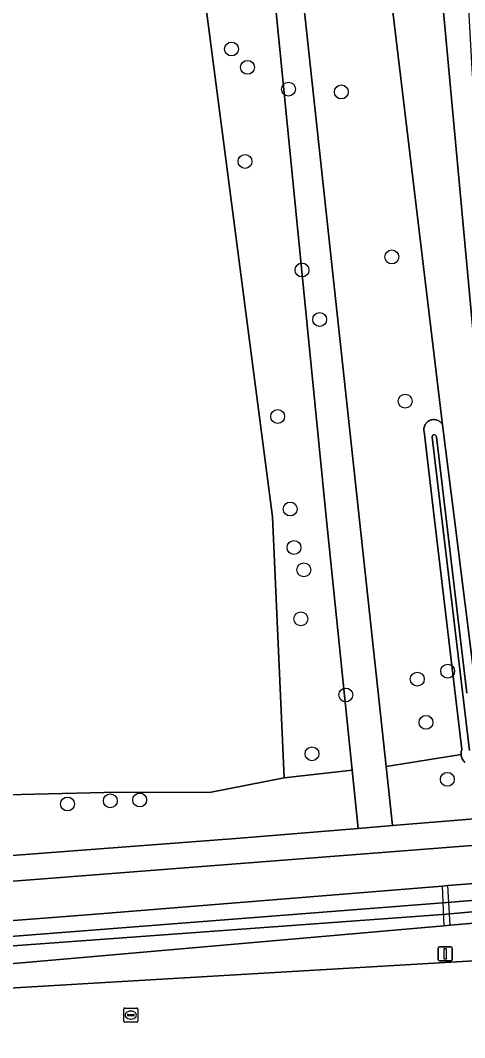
# Model space of a CAD drawing. Extents: x 161385 to 162589, y 388479 to 389756.
# Drawn here: x 162010.8 to 162042, y 388963.3 to 389034.9 of the extents above; entities that cross this region are included whole.
import ezdxf

# ---------------------------------------------------------------- set-up
doc = ezdxf.new("R2010")
doc.units = 0
for name, color, linetype in [('IMGEO_Berm_groen', 7, 'Continuous'), ('IMGEO_Boom', 7, 'Continuous'), ('IMGEO_Dek', 7, 'Continuous'), ('IMGEO_Grasland_agrarisch', 7, 'Continuous'), ('IMGEO_Grasland_overig', 7, 'Continuous'), ('IMGEO_Groenvoorziening', 7, 'Continuous'), ('IMGEO_Lichtmast', 7, 'Continuous'), ('IMGEO_Loofbos', 7, 'Continuous'), ('IMGEO_Oever', 7, 'Continuous'), ('IMGEO_Rijbaan_lokaal_gesloten', 7, 'Continuous'), ('IMGEO_Rioolput', 7, 'Continuous'), ('IMGEO_Voetpad_gesloten', 7, 'Continuous'), ('IMGEO_Waterloop', 7, 'Continuous')]:
    doc.layers.add(name, color=color, linetype=linetype)

msp = doc.modelspace()

# ---------------------------------------------------------------- linework, layer by layer
at = {"layer": 'IMGEO_Berm_groen'}
for points in [[(162091.216, 388973.334), (162091.088, 388975.49), (162091.049, 388976.134), (162091.024, 388976.559), (162090.33, 388976.527), (162090.318, 388976.079), (162090.305, 388975.583), (162090.286, 388975.423), (162090.26, 388975.207), (162089.92, 388974.484), (162089.092, 388974.285), (162081.655, 388974.696), (162068.44, 388973.584), (162041.003, 388971.254), (162040.563, 388971.224), (161994.505, 388967.191), (161960.258, 388964.837), (161958.249, 388964.73), (161953.858, 388964.451), (161952.041, 388964.388), (161948.478, 388964.156), (161947.451, 388963.855), (161946.951, 388963.442), (161946.903, 388962.908)], [(161969.789, 388963.144), (161971.202, 388963.748), (161972.663, 388964.223), (161974.16, 388964.566), (161975.682, 388964.774), (162000, 388966.235), (162088.434, 388971.464), (162089.614, 388971.527)]]:
    msp.add_lwpolyline(points, dxfattribs=at)
at = {"layer": 'IMGEO_Boom'}
for centre in [(162025.627, 389032.928), (162026.749, 389031.638), (162029.625, 389030.108), (162033.345, 389029.906), (162026.571, 389025.017), (162036.9, 389018.294), (162030.58, 389017.372), (162031.821, 389013.886), (162037.839, 389008.143), (162028.868, 389007.067), (162029.752, 389000.551), (162030.014, 388997.843), (162030.713, 388996.27), (162030.494, 388992.819), (162040.824, 388989.143), (162038.686, 388988.581), (162033.655, 388987.467), (162039.297, 388985.537), (162031.28, 388983.33), (162040.802, 388981.528), (162017.096, 388980.011), (162019.165, 388980.075), (162014.082, 388979.792)]:
    msp.add_circle(centre, 0.489, dxfattribs=at)
at = {"layer": 'IMGEO_Dek'}
msp.add_lwpolyline([(162040.838, 388974.055), (162040.425, 388974.021), (162040.563, 388971.224), (162041.003, 388971.254)], close=True, dxfattribs=at)
at = {"layer": 'IMGEO_Grasland_agrarisch'}
msp.add_lwpolyline([(161940.375, 388974.728), (162000, 388979.839), (162005.936, 388980.348), (162017.621, 388980.625), (162024.073, 388980.595), (162029.336, 388981.638), (162028.496, 389000), (162023.706, 389036.884)], dxfattribs=at)
at = {"layer": 'IMGEO_Grasland_overig'}
for points in [[(162015.656, 389140.333), (162027.247, 389050.9), (162032.272, 389000), (162034.107, 388982.174), (162034.529, 388978.074), (162036.932, 388978.271), (162036.492, 388982.442), (162029.029, 389051.585), (162024.441, 389090.345), (162018.81, 389137.923)], [(162035.64, 389088.651), (162044.945, 388987.773), (162090.225, 388989.996), (162090.025, 388993.355), (162045.025, 388990.579), (162044.729, 388995.619), (162044.378, 389001.599), (162044.083, 389006.618), (162043.977, 389008.759), (162043.684, 389013.791), (162043.335, 389019.783), (162043.043, 389024.79), (162042.919, 389026.499), (162042.556, 389031.518), (162042.215, 389037.52)]]:
    msp.add_lwpolyline(points, dxfattribs=at)
msp.add_lwpolyline([(162090.782, 388980.636), (162090.66, 388982.676), (162036.932, 388978.271), (162034.529, 388978.074), (162026.235, 388977.394), (162000, 388975.393), (161936.219, 388970.528), (161937.114, 388968.975), (161937.256, 388968.669), (162000, 388973.56)], close=True, dxfattribs=at)
at = {"layer": 'IMGEO_Groenvoorziening'}
for points in [[(162074.45, 389129.234), (162102.039, 389129.938), (162098.51, 389132.699), (162096.527, 389133.635), (162072.068, 389131.792), (162074.517, 389097.689), (162073.827, 389097.597), (162074.117, 389093.652), (162044.927, 389092.566), (162030.314, 389090.982), (162040.465, 389006.487), (162041.283, 389000), (162042.837, 388987.669), (162043.237, 388984.498), (162051.652, 388985.611), (162071.444, 388986.741), (162090.321, 388988.373), (162090.225, 388989.996), (162044.945, 388987.773), (162035.64, 389088.651), (162078.964, 389090.138)], [(161936.003, 388970.904), (161936.219, 388970.528), (162000, 388975.393), (162026.235, 388977.394), (162034.529, 388978.074), (162034.107, 388982.174), (162029.336, 388981.638), (162024.073, 388980.595), (162017.621, 388980.625), (162005.936, 388980.348), (162000, 388979.839), (161940.375, 388974.728), (161933.935, 388974.115)]]:
    msp.add_lwpolyline(points, close=True, dxfattribs=at)
for points in [[(162042.034, 388982.721), (162041.981, 388982.776), (162041.933, 388982.836), (162041.891, 388982.899), (162041.854, 388982.967), (162041.824, 388983.037), (162041.799, 388983.109), (162041.782, 388983.184), (162041.771, 388983.26), (162041.77, 388983.27), (162036.492, 388982.442), (162036.932, 388978.271), (162090.66, 388982.676)], [(161959.76, 388967.693), (162015.769, 388972.008), (162040.425, 388974.021), (162040.838, 388974.055), (162068.652, 388976.218), (162086.737, 388977.589), (162089.445, 388978.171), (162090.137, 388977.855), (162090.308, 388977.201), (162090.318, 388976.897), (162090.33, 388976.527), (162091.024, 388976.559), (162091.001, 388976.953), (162090.944, 388977.908), (162090.782, 388980.636), (162000, 388973.56)]]:
    msp.add_lwpolyline(points, dxfattribs=at)
at = {"layer": 'IMGEO_Lichtmast'}
for p, q in [((162040.146, 388968.85), (162040.146, 388969.65)), ((162040.146, 388969.65), (162040.146, 388968.85)), ((162040.246, 388969.75), (162041.036, 388969.75)), ((162041.036, 388969.75), (162040.246, 388969.75)), ((162041.136, 388969.65), (162041.136, 388968.85)), ((162041.136, 388968.85), (162041.136, 388969.65)), ((162041.036, 388968.75), (162040.246, 388968.75)), ((162040.246, 388968.75), (162041.036, 388968.75))]:
    msp.add_line(p, q, dxfattribs=at)
msp.add_lwpolyline([(162040.566, 388969.625), (162040.716, 388969.625), (162040.716, 388968.875), (162040.566, 388968.875), (162040.566, 388969.625)], dxfattribs=at)
for centre, start, end in [((162040.246, 388969.65), 90, 180), ((162040.246, 388969.65), 90, 180), ((162041.036, 388969.65), 0, 90), ((162041.036, 388969.65), 360, 90), ((162040.246, 388968.85), 180, 270), ((162040.246, 388968.85), 180, 270), ((162041.036, 388968.85), 270, 0), ((162041.036, 388968.85), 270, 0)]:
    msp.add_arc(centre, 0.1, start, end, dxfattribs=at)
at = {"layer": 'IMGEO_Loofbos'}
for points in [[(162011.033, 389121.469), (162014.293, 389096.584), (162015.102, 389097.046), (162020.575, 389055.321), (162020.686, 389054.477), (162021.23, 389050.332), (162021.434, 389050.034), (162021.911, 389049.338), (162023.706, 389036.884), (162028.496, 389000), (162029.336, 388981.638), (162034.107, 388982.174), (162032.272, 389000), (162027.247, 389050.9), (162015.656, 389140.333)], [(162029.029, 389051.585), (162036.492, 388982.442), (162041.77, 388983.27), (162041.767, 388983.336), (162041.77, 388983.412), (162041.78, 388983.488), (162041.796, 388983.563), (162041.819, 388983.636), (162039.877, 389000), (162039.164, 389006.005), (162039.157, 389006.048), (162039.151, 389006.111), (162039.15, 389006.174), (162039.156, 389006.236), (162039.166, 389006.298), (162039.183, 389006.359), (162039.205, 389006.418), (162039.231, 389006.474), (162039.263, 389006.528), (162039.3, 389006.579), (162039.341, 389006.627), (162039.386, 389006.671), (162039.434, 389006.71), (162039.487, 389006.745), (162039.542, 389006.775), (162039.599, 389006.801), (162039.659, 389006.821), (162039.72, 389006.835), (162039.782, 389006.844), (162039.844, 389006.848), (162039.907, 389006.845), (162039.969, 389006.838), (162040.031, 389006.824), (162040.091, 389006.806), (162040.149, 389006.782), (162040.204, 389006.753), (162040.257, 389006.719), (162040.307, 389006.68), (162040.353, 389006.637), (162040.394, 389006.591), (162040.432, 389006.54), (162040.465, 389006.487), (162030.314, 389090.982)]]:
    msp.add_lwpolyline(points, dxfattribs=at)
at = {"layer": 'IMGEO_Oever'}
for points in [[(162042.837, 388987.669), (162041.283, 389000), (162040.465, 389006.487), (162040.432, 389006.54), (162040.394, 389006.591), (162040.353, 389006.637), (162040.307, 389006.68), (162040.257, 389006.719), (162040.204, 389006.753), (162040.149, 389006.782), (162040.091, 389006.806), (162040.031, 389006.824), (162039.969, 389006.838), (162039.907, 389006.845), (162039.844, 389006.848), (162039.782, 389006.844), (162039.72, 389006.835), (162039.659, 389006.821), (162039.599, 389006.801), (162039.542, 389006.775), (162039.487, 389006.745), (162039.434, 389006.71), (162039.386, 389006.671), (162039.341, 389006.627), (162039.3, 389006.579), (162039.263, 389006.528), (162039.231, 389006.474), (162039.205, 389006.418), (162039.183, 389006.359), (162039.166, 389006.298), (162039.156, 389006.236), (162039.15, 389006.174), (162039.151, 389006.111), (162039.157, 389006.048), (162039.164, 389006.005), (162039.877, 389000), (162041.819, 388983.636), (162041.796, 388983.563), (162041.78, 388983.488), (162041.77, 388983.412), (162041.767, 388983.336), (162041.77, 388983.27), (162041.771, 388983.26), (162041.782, 388983.184), (162041.799, 388983.109), (162041.824, 388983.037), (162041.854, 388982.967), (162041.891, 388982.899), (162041.933, 388982.836), (162041.981, 388982.776), (162042.034, 388982.721)], [(162039.725, 389005.608), (162039.752, 389005.726), (162039.798, 389005.764), (162039.836, 389005.778)], [(162042.356, 388983.559), (162040.397, 389000.068), (162039.725, 389005.608)], [(162039.977, 389005.754), (162040, 389005.736), (162040.032, 389005.634), (162042.166, 388987.584)]]:
    msp.add_lwpolyline(points, dxfattribs=at)
for points in [[(162040.476, 388972.843), (162090.318, 388976.897), (162090.308, 388977.201), (162090.137, 388977.855), (162089.445, 388978.171), (162086.737, 388977.589), (162068.652, 388976.218), (162040.838, 388974.055), (162040.425, 388974.021), (162015.769, 388972.008), (161959.76, 388967.693), (161957.891, 388967.378), (161957.629, 388966.992), (161957.639, 388966.804), (161957.677, 388966.381)], [(162040.563, 388971.224), (162041.003, 388971.254), (162068.44, 388973.584), (162081.655, 388974.696), (162089.092, 388974.285), (162089.92, 388974.484), (162090.26, 388975.207), (162090.286, 388975.423), (162090.305, 388975.583), (162090.318, 388976.079), (162063.515, 388974.075), (162040.455, 388972.022), (162010.887, 388969.866), (161976.821, 388967.381), (161957.724, 388965.868), (161957.753, 388965.549), (161957.8, 388964.97), (161958.249, 388964.73), (161960.258, 388964.837), (161994.505, 388967.191)]]:
    msp.add_lwpolyline(points, close=True, dxfattribs=at)
msp.add_arc((162039.866, 389005.528), 0.252, 63.86977, 96.81044, dxfattribs=at)
at = {"layer": 'IMGEO_Rijbaan_lokaal_gesloten'}
msp.add_lwpolyline([(162163.896, 388976.079), (162106.941, 388972.56), (162104.972, 388972.444), (162089.614, 388971.527), (162088.434, 388971.464), (162000, 388966.235), (161975.682, 388964.774), (161976.658, 388957.62), (161979.081, 388957.753), (162000, 388959.004), (162020.149, 388960.212), (162040.567, 388961.479), (162054.504, 388962.301), (162061.547, 388962.717), (162082.342, 388963.983), (162095.224, 388964.745), (162103.379, 388965.228), (162108.06, 388965.508), (162119.472, 388966.19), (162123.982, 388966.46), (162145.22, 388967.736), (162164.572, 388968.92)], close=True, dxfattribs=at)
at = {"layer": 'IMGEO_Rioolput'}
for p, q in [((162018.037, 388964.508), (162018.037, 388965.36)), ((162018.112, 388965.434), (162018.964, 388965.434)), ((162019.038, 388965.36), (162019.038, 388964.508)), ((162018.296, 388964.928), (162018.296, 388964.94)), ((162018.734, 388964.891), (162018.336, 388964.891)), ((162018.339, 388964.977), (162018.737, 388964.977)), ((162018.548, 388964.654), (162018.523, 388964.654)), ((162018.525, 388965.214), (162018.55, 388965.214)), ((162018.78, 388964.94), (162018.78, 388964.928)), ((162018.964, 388964.434), (162018.112, 388964.434))]:
    msp.add_line(p, q, dxfattribs=at)
for points in [[(162018.037, 388964.508), (162018.037, 388965.36)], [(162018.112, 388965.434), (162018.964, 388965.434)], [(162019.038, 388965.36), (162019.038, 388964.508)], [(162018.964, 388964.434), (162018.112, 388964.434)]]:
    msp.add_lwpolyline(points, dxfattribs=at)
for centre, radius, start, end in [((162018.114, 388965.358), 0.0765, 91.55205, 178.44795), ((162018.114, 388965.358), 0.0765, 91.55205, 178.44795), ((162018.962, 388965.358), 0.0765, 1.55205, 88.44795), ((162018.962, 388965.358), 0.0765, 1.55205, 88.44795), ((162018.336, 388964.937), 0.0403, 85.87752, 175.75265), ((162018.333, 388964.927), 0.0366, 178.93798, 274.71019), ((162018.737, 388964.934), 0.043, 264.86636, 352.45326), ((162018.741, 388964.939), 0.0386, 1.73085, 96.63898), ((162018.114, 388964.51), 0.0765, 181.55205, 268.44795), ((162018.114, 388964.51), 0.0765, 181.55205, 268.44795), ((162018.962, 388964.51), 0.0765, 271.55205, 358.44795), ((162018.962, 388964.51), 0.0765, 271.55205, 358.44795)]:
    msp.add_arc(centre, radius, start, end, dxfattribs=at)
for centre, major_axis, ratio, start_param, end_param in [((162018.524, 388964.934), (-0.387, 0.002), 0.722429, 4.712389, 7.853982), ((162018.549, 388964.934), (-0.39, 0.002), 0.717154, 1.570796, 4.712389)]:
    msp.add_ellipse(centre, major_axis=major_axis, ratio=ratio, start_param=start_param, end_param=end_param, dxfattribs=at)
at = {"layer": 'IMGEO_Voetpad_gesloten'}
msp.add_lwpolyline([(162040.425, 388974.021), (162040.563, 388971.224), (162041.003, 388971.254), (162040.838, 388974.055)], close=True, dxfattribs=at)
at = {"layer": 'IMGEO_Waterloop'}
for points in [[(162039.836, 389005.778), (162039.798, 389005.764), (162039.752, 389005.726), (162039.725, 389005.608), (162040.397, 389000.068), (162042.356, 388983.559)], [(162040.032, 389005.634), (162040, 389005.736), (162039.977, 389005.754)], [(162042.166, 388987.584), (162040.032, 389005.634)]]:
    msp.add_lwpolyline(points, dxfattribs=at)
msp.add_lwpolyline([(162040.455, 388972.022), (162063.515, 388974.075), (162090.318, 388976.079), (162090.33, 388976.527), (162090.318, 388976.897), (162040.476, 388972.843), (161957.677, 388966.381), (161957.724, 388965.868), (161976.821, 388967.381), (162010.887, 388969.866)], close=True, dxfattribs=at)
msp.add_arc((162039.866, 389005.528), 0.252, 63.86977, 96.81044, dxfattribs=at)

doc.saveas('drawing.dxf')
